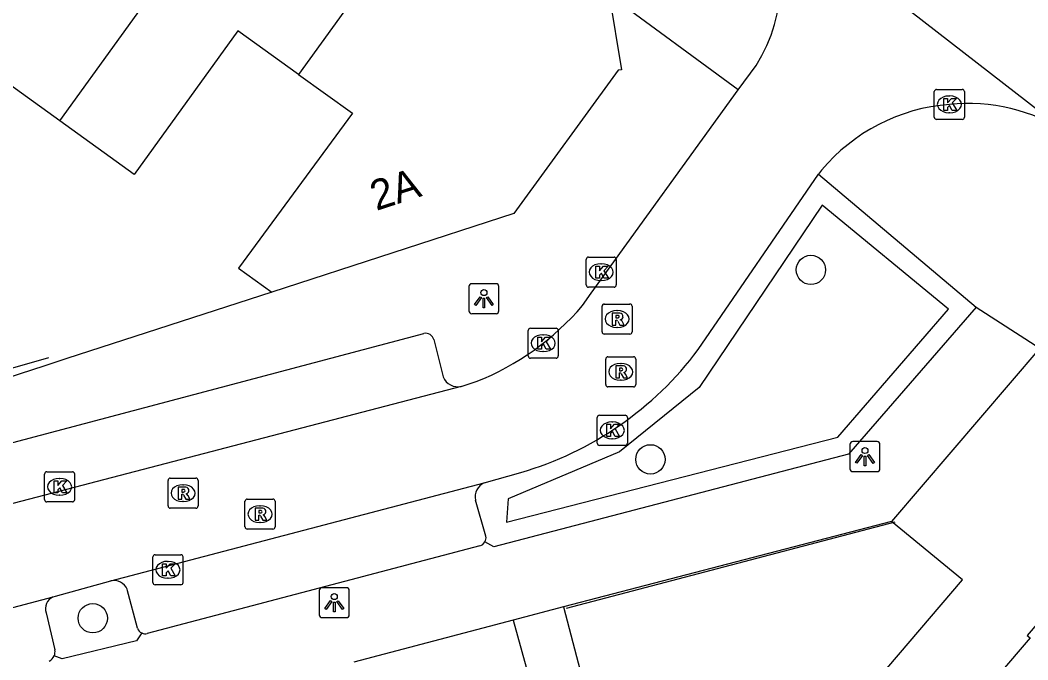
# Model space of a CAD drawing. Extents: x 159718 to 160783, y 383290 to 384030.
# Drawn here: x 160329.24 to 160362.76, y 383678.62 to 383699.92 of the extents above; entities that cross this region are included whole.
import ezdxf

# ---------------------------------------------------------------- set-up
doc = ezdxf.new("R2010")
doc.units = 0
for name, color, linetype in [('IMGEO_Boom', 7, 'Continuous'), ('IMGEO_Groenvoorziening', 7, 'Continuous'), ('IMGEO_Kolk', 7, 'Continuous'), ('IMGEO_Lichtpunt', 7, 'Continuous'), ('IMGEO_Muur', 7, 'Continuous'), ('IMGEO_Pand', 7, 'Continuous'), ('IMGEO_Pand_nummerreeks', 7, 'Continuous'), ('IMGEO_Parkeervlak_open', 7, 'Continuous'), ('IMGEO_Rijbaan_lokaal_open', 7, 'Continuous'), ('IMGEO_Rioolput', 7, 'Continuous'), ('IMGEO_Voetpad_open', 7, 'Continuous')]:
    doc.layers.add(name, color=color, linetype=linetype)

msp = doc.modelspace()

# ---------------------------------------------------------------- linework, layer by layer
at = {"layer": 'IMGEO_Boom'}
for centre in [(160355.548, 383691.603), (160350.21, 383685.297), (160331.66, 383680.011)]:
    msp.add_circle(centre, 0.489, dxfattribs=at)
at = {"layer": 'IMGEO_Groenvoorziening'}
msp.add_lwpolyline([(160355.922, 383693.754), (160351.829, 383687.693), (160349.183, 383685.544), (160345.477, 383683.986), (160345.417, 383683.204), (160356.445, 383686.034), (160360.122, 383690.296), (160355.922, 383693.754)], dxfattribs=at)
at = {"layer": 'IMGEO_Kolk'}
for p, q in [((160359.653, 383696.685), (160359.653, 383697.537)), ((160359.728, 383697.611), (160360.58, 383697.611)), ((160360.654, 383697.537), (160360.654, 383696.685)), ((160360.141, 383697.391), (160360.166, 383697.391)), ((160360.164, 383696.831), (160360.139, 383696.831)), ((160360.58, 383696.611), (160359.728, 383696.611)), ((160348.071, 383691.102), (160348.071, 383691.954)), ((160348.146, 383692.028), (160348.998, 383692.028)), ((160348.559, 383691.808), (160348.584, 383691.808)), ((160349.072, 383691.954), (160349.072, 383691.102)), ((160348.998, 383691.028), (160348.146, 383691.028)), ((160348.582, 383691.248), (160348.557, 383691.248)), ((160346.144, 383688.738), (160346.144, 383689.59)), ((160346.219, 383689.664), (160347.071, 383689.664)), ((160346.632, 383689.444), (160346.657, 383689.444)), ((160347.145, 383689.59), (160347.145, 383688.738)), ((160346.655, 383688.884), (160346.63, 383688.884)), ((160347.071, 383688.664), (160346.219, 383688.664)), ((160348.441, 383685.838), (160348.441, 383686.69)), ((160348.516, 383686.764), (160349.368, 383686.764)), ((160349.442, 383686.69), (160349.442, 383685.838)), ((160348.929, 383686.544), (160348.954, 383686.544)), ((160349.368, 383685.764), (160348.516, 383685.764)), ((160348.952, 383685.984), (160348.927, 383685.984)), ((160330.056, 383683.957), (160330.056, 383684.809)), ((160330.131, 383684.883), (160330.983, 383684.883)), ((160330.544, 383684.663), (160330.569, 383684.663)), ((160331.057, 383684.809), (160331.057, 383683.957)), ((160330.567, 383684.103), (160330.542, 383684.103)), ((160330.983, 383683.883), (160330.131, 383683.883)), ((160333.66, 383681.197), (160333.66, 383682.049)), ((160333.735, 383682.123), (160334.587, 383682.123)), ((160334.661, 383682.049), (160334.661, 383681.197)), ((160334.148, 383681.903), (160334.173, 383681.903)), ((160334.171, 383681.343), (160334.146, 383681.343)), ((160334.587, 383681.123), (160333.735, 383681.123))]:
    msp.add_line(p, q, dxfattribs=at)
for points in [[(160359.653, 383696.685), (160359.653, 383697.537)], [(160359.728, 383697.611), (160360.58, 383697.611)], [(160360.654, 383697.537), (160360.654, 383696.685)], [(160359.974, 383697.311), (160360.097, 383697.311), (160360.097, 383697.16), (160360.227, 383697.311), (160360.391, 383697.311), (160360.245, 383697.16), (160360.398, 383696.911), (160360.246, 383696.911), (160360.161, 383697.075), (160360.097, 383697.008), (160360.097, 383696.911), (160359.974, 383696.911), (160359.974, 383697.311)], [(160360.58, 383696.611), (160359.728, 383696.611)], [(160348.071, 383691.102), (160348.071, 383691.954)], [(160348.146, 383692.028), (160348.998, 383692.028)], [(160348.392, 383691.728), (160348.515, 383691.728), (160348.515, 383691.577), (160348.645, 383691.728), (160348.809, 383691.728), (160348.663, 383691.577), (160348.816, 383691.328), (160348.664, 383691.328), (160348.579, 383691.492), (160348.515, 383691.425), (160348.515, 383691.328), (160348.392, 383691.328), (160348.392, 383691.728)], [(160349.072, 383691.954), (160349.072, 383691.102)], [(160348.998, 383691.028), (160348.146, 383691.028)], [(160346.144, 383688.738), (160346.144, 383689.59)], [(160346.219, 383689.664), (160347.071, 383689.664)], [(160346.465, 383689.364), (160346.588, 383689.364), (160346.588, 383689.213), (160346.718, 383689.364), (160346.882, 383689.364), (160346.736, 383689.213), (160346.889, 383688.964), (160346.737, 383688.964), (160346.652, 383689.128), (160346.588, 383689.061), (160346.588, 383688.964), (160346.465, 383688.964), (160346.465, 383689.364)], [(160347.145, 383689.59), (160347.145, 383688.738)], [(160347.071, 383688.664), (160346.219, 383688.664)], [(160348.441, 383685.838), (160348.441, 383686.69)], [(160348.516, 383686.764), (160349.368, 383686.764)], [(160349.442, 383686.69), (160349.442, 383685.838)], [(160348.762, 383686.464), (160348.885, 383686.464), (160348.885, 383686.313), (160349.015, 383686.464), (160349.179, 383686.464), (160349.033, 383686.313), (160349.186, 383686.064), (160349.034, 383686.064), (160348.949, 383686.228), (160348.885, 383686.161), (160348.885, 383686.064), (160348.762, 383686.064), (160348.762, 383686.464)], [(160349.368, 383685.764), (160348.516, 383685.764)], [(160330.056, 383683.957), (160330.056, 383684.809)], [(160330.131, 383684.883), (160330.983, 383684.883)], [(160331.057, 383684.809), (160331.057, 383683.957)], [(160330.377, 383684.583), (160330.5, 383684.583), (160330.5, 383684.432), (160330.63, 383684.583), (160330.794, 383684.583), (160330.648, 383684.432), (160330.801, 383684.183), (160330.649, 383684.183), (160330.564, 383684.347), (160330.5, 383684.28), (160330.5, 383684.183), (160330.377, 383684.183), (160330.377, 383684.583)], [(160330.983, 383683.883), (160330.131, 383683.883)], [(160333.66, 383681.197), (160333.66, 383682.049)], [(160333.735, 383682.123), (160334.587, 383682.123)], [(160334.661, 383682.049), (160334.661, 383681.197)], [(160333.981, 383681.823), (160334.104, 383681.823), (160334.104, 383681.672), (160334.234, 383681.823), (160334.398, 383681.823), (160334.252, 383681.672), (160334.405, 383681.423), (160334.253, 383681.423), (160334.168, 383681.587), (160334.104, 383681.52), (160334.104, 383681.423), (160333.981, 383681.423), (160333.981, 383681.823)], [(160334.587, 383681.123), (160333.735, 383681.123)]]:
    msp.add_lwpolyline(points, dxfattribs=at)
for centre, start, end in [((160359.73, 383697.535), 91.552, 178.448), ((160359.73, 383697.535), 91.552, 178.448), ((160360.578, 383697.535), 1.552, 88.448), ((160360.578, 383697.535), 1.552, 88.448), ((160359.73, 383696.687), 181.552, 268.448), ((160359.73, 383696.687), 181.552, 268.448), ((160360.578, 383696.687), 271.552, 358.448), ((160360.578, 383696.687), 271.552, 358.448), ((160348.148, 383691.952), 91.552, 178.448), ((160348.148, 383691.952), 91.552, 178.448), ((160348.996, 383691.952), 1.552, 88.448), ((160348.996, 383691.952), 1.552, 88.448), ((160348.148, 383691.104), 181.552, 268.448), ((160348.148, 383691.104), 181.552, 268.448), ((160348.996, 383691.104), 271.552, 358.448), ((160348.996, 383691.104), 271.552, 358.448), ((160346.221, 383689.588), 91.552, 178.448), ((160346.221, 383689.588), 91.552, 178.448), ((160347.069, 383689.588), 1.552, 88.448), ((160347.069, 383689.588), 1.552, 88.448), ((160346.221, 383688.74), 181.552, 268.448), ((160346.221, 383688.74), 181.552, 268.448), ((160347.069, 383688.74), 271.552, 358.448), ((160347.069, 383688.74), 271.552, 358.448), ((160348.518, 383686.688), 91.552, 178.448), ((160348.518, 383686.688), 91.552, 178.448), ((160349.366, 383686.688), 1.552, 88.448), ((160349.366, 383686.688), 1.552, 88.448), ((160348.518, 383685.84), 181.552, 268.448), ((160348.518, 383685.84), 181.552, 268.448), ((160349.366, 383685.84), 271.552, 358.448), ((160349.366, 383685.84), 271.552, 358.448), ((160330.133, 383684.807), 91.552, 178.448), ((160330.133, 383684.807), 91.552, 178.448), ((160330.981, 383684.807), 1.552, 88.448), ((160330.981, 383684.807), 1.552, 88.448), ((160330.133, 383683.959), 181.552, 268.448), ((160330.133, 383683.959), 181.552, 268.448), ((160330.981, 383683.959), 271.552, 358.448), ((160330.981, 383683.959), 271.552, 358.448), ((160333.737, 383682.047), 91.552, 178.448), ((160333.737, 383682.047), 91.552, 178.448), ((160334.585, 383682.047), 1.552, 88.448), ((160334.585, 383682.047), 1.552, 88.448), ((160333.737, 383681.199), 181.552, 268.448), ((160333.737, 383681.199), 181.552, 268.448), ((160334.585, 383681.199), 271.552, 358.448), ((160334.585, 383681.199), 271.552, 358.448)]:
    msp.add_arc(centre, 0.0765, start, end, dxfattribs=at)
for centre, major_axis, ratio, start_param, end_param in [((160360.14, 383697.111), (-0.387, 0.002), 0.722429, 4.712389, 7.853982), ((160360.165, 383697.111), (-0.39, 0.002), 0.717154, 1.570796, 4.712389), ((160348.558, 383691.528), (-0.387, 0.002), 0.722429, 4.712389, 7.853982), ((160348.583, 383691.528), (-0.39, 0.002), 0.717154, 1.570796, 4.712389), ((160346.631, 383689.164), (-0.387, 0.002), 0.722429, 4.712389, 7.853982), ((160346.656, 383689.164), (-0.39, 0.002), 0.717154, 1.570796, 4.712389), ((160348.928, 383686.264), (-0.387, 0.002), 0.722429, 4.712389, 7.853982), ((160348.953, 383686.264), (-0.39, 0.002), 0.717154, 1.570796, 4.712389), ((160330.543, 383684.383), (-0.387, 0.002), 0.722429, 4.712389, 7.853982), ((160330.568, 383684.383), (-0.39, 0.002), 0.717154, 1.570796, 4.712389), ((160334.147, 383681.623), (-0.387, 0.002), 0.722429, 4.712389, 7.853982), ((160334.172, 383681.623), (-0.39, 0.002), 0.717154, 1.570796, 4.712389)]:
    msp.add_ellipse(centre, major_axis=major_axis, ratio=ratio, start_param=start_param, end_param=end_param, dxfattribs=at)
at = {"layer": 'IMGEO_Lichtpunt'}
for p, q in [((160344.172, 383691.048), (160344.172, 383690.241)), ((160344.172, 383691.048), (160344.172, 383690.241)), ((160345.074, 383691.143), (160344.266, 383691.143)), ((160345.074, 383691.143), (160344.266, 383691.143)), ((160345.168, 383690.241), (160345.168, 383691.048)), ((160345.168, 383690.241), (160345.168, 383691.048)), ((160344.266, 383690.147), (160345.074, 383690.147)), ((160344.266, 383690.147), (160345.074, 383690.147)), ((160356.848, 383685.792), (160356.848, 383684.985)), ((160356.848, 383685.792), (160356.848, 383684.985)), ((160357.75, 383685.887), (160356.942, 383685.887)), ((160357.75, 383685.887), (160356.942, 383685.887)), ((160357.844, 383684.985), (160357.844, 383685.792)), ((160357.844, 383684.985), (160357.844, 383685.792)), ((160356.942, 383684.891), (160357.75, 383684.891)), ((160356.942, 383684.891), (160357.75, 383684.891)), ((160340.097, 383681.026), (160339.289, 383681.026)), ((160340.097, 383681.026), (160339.289, 383681.026)), ((160339.195, 383680.931), (160339.195, 383680.124)), ((160339.195, 383680.931), (160339.195, 383680.124)), ((160340.191, 383680.124), (160340.191, 383680.931)), ((160340.191, 383680.124), (160340.191, 383680.931)), ((160339.289, 383680.03), (160340.097, 383680.03)), ((160339.289, 383680.03), (160340.097, 383680.03))]:
    msp.add_line(p, q, dxfattribs=at)
for points in [[(160344.546, 383690.712), (160344.585, 383690.684), (160344.397, 383690.422), (160344.359, 383690.449), (160344.546, 383690.712)], [(160344.758, 383690.684), (160344.796, 383690.711), (160344.983, 383690.449), (160344.944, 383690.421), (160344.758, 383690.684)], [(160344.648, 383690.664), (160344.695, 383690.664), (160344.695, 383690.342), (160344.648, 383690.342), (160344.648, 383690.664)], [(160357.222, 383685.456), (160357.261, 383685.428), (160357.073, 383685.166), (160357.035, 383685.193), (160357.222, 383685.456)], [(160357.324, 383685.408), (160357.371, 383685.408), (160357.371, 383685.086), (160357.324, 383685.086), (160357.324, 383685.408)], [(160357.434, 383685.428), (160357.472, 383685.455), (160357.659, 383685.193), (160357.62, 383685.165), (160357.434, 383685.428)], [(160339.569, 383680.595), (160339.608, 383680.567), (160339.42, 383680.305), (160339.382, 383680.332), (160339.569, 383680.595)], [(160339.671, 383680.547), (160339.718, 383680.547), (160339.718, 383680.225), (160339.671, 383680.225), (160339.671, 383680.547)], [(160339.781, 383680.567), (160339.819, 383680.594), (160340.006, 383680.332), (160339.967, 383680.304), (160339.781, 383680.567)]]:
    msp.add_lwpolyline(points, dxfattribs=at)
for centre in [(160344.671, 383690.846), (160357.347, 383685.59), (160339.694, 383680.729)]:
    msp.add_circle(centre, 0.0994, dxfattribs=at)
for centre, start, end in [((160344.266, 383691.048), 90, 180), ((160344.266, 383691.048), 90, 180), ((160345.074, 383691.048), 0, 90), ((160345.074, 383691.048), 0, 90), ((160344.266, 383690.241), 180, 270), ((160344.266, 383690.241), 180, 270), ((160345.074, 383690.241), 270, 0), ((160345.074, 383690.241), 270, 360), ((160356.942, 383685.792), 90, 180), ((160356.942, 383685.792), 90, 180), ((160357.75, 383685.792), 0, 90), ((160357.75, 383685.792), 0, 90), ((160356.942, 383684.985), 180, 270), ((160356.942, 383684.985), 180, 270), ((160357.75, 383684.985), 270, 0), ((160357.75, 383684.985), 270, 360), ((160339.289, 383680.931), 90, 180), ((160339.289, 383680.931), 90, 180), ((160340.097, 383680.931), 0, 90), ((160340.097, 383680.931), 0, 90), ((160339.289, 383680.124), 180, 270), ((160339.289, 383680.124), 180, 270), ((160340.097, 383680.124), 270, 0), ((160340.097, 383680.124), 270, 360)]:
    msp.add_arc(centre, 0.0946, start, end, dxfattribs=at)
at = {"layer": 'IMGEO_Muur'}
for points in [[(160330.189, 383688.675), (160319.647, 383685.659)], [(160358.339, 383683.208), (160347.412, 383680.331)]]:
    msp.add_lwpolyline(points, dxfattribs=at)
at = {"layer": 'IMGEO_Pand'}
for points in [[(160330.562, 383696.566), (160338.768, 383707.937)], [(160343.264, 383704.691), (160338.508, 383698.102)], [(160330.562, 383696.566), (160327.807, 383698.555), (160331.167, 383703.206), (160329.688, 383704.274)], [(160348.839, 383700.762), (160349.244, 383698.263), (160349.136, 383698.245), (160345.67, 383693.475), (160337.621, 383690.859)], [(160338.508, 383698.102), (160336.481, 383699.555), (160333.034, 383694.781), (160330.562, 383696.566)], [(160338.508, 383698.102), (160340.303, 383696.817), (160336.505, 383691.665), (160337.621, 383690.859)], [(160363.163, 383688.996), (160358.229, 383683.234)], [(160367.634, 383685.167), (160362.744, 383679.439), (160362.838, 383679.359), (160358.832, 383674.667)], [(160358.832, 383674.667), (160358.584, 383674.377), (160356.332, 383676.298), (160360.591, 383681.287), (160358.229, 383683.234)], [(160345.649, 383679.947), (160340.343, 383678.544)], [(160345.649, 383679.947), (160346.992, 383675.05), (160348.001, 383671.292)]]:
    msp.add_lwpolyline(points, dxfattribs=at)
at = {"layer": 'IMGEO_Parkeervlak_open'}
for points in [[(160344.738, 383682.737), (160344.391, 383683.938)], [(160333.144, 383679.678), (160332.806, 383680.972)], [(160330.106, 383680.19), (160330.402, 383678.957)]]:
    msp.add_lwpolyline(points, dxfattribs=at)
for centre, radius, start, end in [((160344.877, 383684.056), 0.5, 112.9368, 193.6163), ((160344.449, 383682.697), 0.292, 329.3477, 7.9159), ((160332.369, 383680.792), 0.473, 22.3832, 103.9059), ((160330.5, 383680.329), 0.418, 111.6377, 199.3925), ((160333.4, 383679.767), 0.271, 199.1573, 245.5343), ((160330.053, 383678.904), 0.353, 336.1621, 8.7252)]:
    msp.add_arc(centre, radius, start, end, dxfattribs=at)
at = {"layer": 'IMGEO_Rijbaan_lokaal_open'}
for points in [[(160352.854, 383704.888), (160364.08, 383696.166)], [(160353.13, 383697.593), (160353.729, 383698.409)], [(160347.952, 383690.418), (160348.238, 383690.834), (160353.13, 383697.593)], [(160351.798, 383688.949), (160355.799, 383694.787)], [(160355.902, 383694.92), (160355.799, 383694.787)], [(160343.917, 383687.725), (160323.47, 383682.384)], [(160343.917, 383687.725), (160344.413, 383687.886)], [(160344.682, 383684.516), (160345.898, 383684.862)], [(160332.255, 383681.251), (160344.682, 383684.516)], [(160330.346, 383680.717), (160330.424, 383680.74), (160332.255, 383681.251)], [(160324.345, 383679.14), (160330.346, 383680.717)]]:
    msp.add_lwpolyline(points, dxfattribs=at)
for centre, radius, start, end in [((160349.449, 383701.13), 5.072, 327.551, 34.5371), ((160360.634, 383690.957), 6.173, 94.4646, 140.0583), ((160360.779, 383691.079), 6.064, 57.0182, 95.9141), ((160341.112, 383696.239), 8.981, 291.5623, 319.6019), ((160342.742, 383695.721), 11.308, 286.2082, 323.2134)]:
    msp.add_arc(centre, radius, start, end, dxfattribs=at)
at = {"layer": 'IMGEO_Rioolput'}
for p, q in [((160348.601, 383689.542), (160348.601, 383690.394)), ((160348.676, 383690.468), (160349.528, 383690.468)), ((160349.602, 383690.394), (160349.602, 383689.542)), ((160349.089, 383690.248), (160349.114, 383690.248)), ((160349.112, 383689.688), (160349.087, 383689.688)), ((160349.528, 383689.468), (160348.676, 383689.468)), ((160348.796, 383688.711), (160349.648, 383688.711)), ((160348.721, 383687.785), (160348.721, 383688.637)), ((160349.209, 383688.491), (160349.234, 383688.491)), ((160349.722, 383688.637), (160349.722, 383687.785)), ((160349.648, 383687.711), (160348.796, 383687.711)), ((160349.232, 383687.931), (160349.207, 383687.931)), ((160334.238, 383684.673), (160335.09, 383684.673)), ((160334.163, 383683.747), (160334.163, 383684.599)), ((160334.651, 383684.453), (160334.676, 383684.453)), ((160335.164, 383684.599), (160335.164, 383683.747)), ((160335.09, 383683.673), (160334.238, 383683.673)), ((160334.674, 383683.893), (160334.649, 383683.893)), ((160336.723, 383683.049), (160336.723, 383683.901)), ((160336.798, 383683.975), (160337.65, 383683.975)), ((160337.211, 383683.755), (160337.236, 383683.755)), ((160337.724, 383683.901), (160337.724, 383683.049)), ((160337.234, 383683.195), (160337.209, 383683.195)), ((160337.65, 383682.975), (160336.798, 383682.975))]:
    msp.add_line(p, q, dxfattribs=at)
for points in [[(160348.601, 383689.542), (160348.601, 383690.394)], [(160348.676, 383690.468), (160349.528, 383690.468)], [(160349.602, 383690.394), (160349.602, 383689.542)], [(160349.19, 383690.166), (160348.938, 383690.168), (160348.938, 383689.768)], [(160349.116, 383690.087), (160349.062, 383690.087), (160349.062, 383690.006)], [(160348.938, 383689.768), (160349.062, 383689.768), (160349.062, 383689.93), (160349.073, 383689.93)], [(160349.062, 383690.006), (160349.114, 383690.006)], [(160349.12, 383689.901), (160349.191, 383689.768), (160349.331, 383689.768), (160349.266, 383689.894)], [(160349.528, 383689.468), (160348.676, 383689.468)], [(160348.796, 383688.711), (160349.648, 383688.711)], [(160348.721, 383687.785), (160348.721, 383688.637)], [(160349.31, 383688.409), (160349.058, 383688.411), (160349.058, 383688.011)], [(160349.722, 383688.637), (160349.722, 383687.785)], [(160349.058, 383688.011), (160349.182, 383688.011), (160349.182, 383688.173), (160349.193, 383688.173)], [(160349.236, 383688.33), (160349.182, 383688.33), (160349.182, 383688.249)], [(160349.182, 383688.249), (160349.234, 383688.249)], [(160349.24, 383688.144), (160349.311, 383688.011), (160349.451, 383688.011), (160349.386, 383688.137)], [(160349.648, 383687.711), (160348.796, 383687.711)], [(160334.238, 383684.673), (160335.09, 383684.673)], [(160334.163, 383683.747), (160334.163, 383684.599)], [(160334.752, 383684.371), (160334.5, 383684.373), (160334.5, 383683.973)], [(160335.164, 383684.599), (160335.164, 383683.747)], [(160334.5, 383683.973), (160334.624, 383683.973), (160334.624, 383684.135), (160334.635, 383684.135)], [(160334.678, 383684.292), (160334.624, 383684.292), (160334.624, 383684.211)], [(160334.624, 383684.211), (160334.676, 383684.211)], [(160334.682, 383684.106), (160334.753, 383683.973), (160334.893, 383683.973), (160334.828, 383684.099)], [(160335.09, 383683.673), (160334.238, 383683.673)], [(160336.723, 383683.049), (160336.723, 383683.901)], [(160336.798, 383683.975), (160337.65, 383683.975)], [(160337.312, 383683.673), (160337.06, 383683.675), (160337.06, 383683.275)], [(160337.724, 383683.901), (160337.724, 383683.049)], [(160337.06, 383683.275), (160337.184, 383683.275), (160337.184, 383683.437), (160337.195, 383683.437)], [(160337.238, 383683.594), (160337.184, 383683.594), (160337.184, 383683.513)], [(160337.184, 383683.513), (160337.236, 383683.513)], [(160337.242, 383683.408), (160337.313, 383683.275), (160337.453, 383683.275), (160337.388, 383683.401)], [(160337.65, 383682.975), (160336.798, 383682.975)]]:
    msp.add_lwpolyline(points, dxfattribs=at)
for centre, radius, start, end in [((160348.678, 383690.392), 0.0765, 91.552, 178.448), ((160348.678, 383690.392), 0.0765, 91.552, 178.448), ((160349.526, 383690.392), 0.0765, 1.552, 88.448), ((160349.526, 383690.392), 0.0765, 1.552, 88.448), ((160349.122, 383689.991), 0.0964, 77.0061, 93.1865), ((160349.136, 383690.048), 0.0378, 276.6634, 79.6772), ((160349.189, 383690.056), 0.109, 350.3612, 89.416), ((160349.187, 383690.056), 0.112, 277.5842, 350.9817), ((160349.072, 383689.877), 0.0533, 26.0293, 88.6989), ((160349.098, 383690.195), 0.19, 274.7715, 282.9687), ((160349.171, 383689.841), 0.108, 29.5134, 73.7905), ((160348.678, 383689.544), 0.0765, 181.552, 268.448), ((160348.678, 383689.544), 0.0765, 181.552, 268.448), ((160349.526, 383689.544), 0.0765, 271.552, 358.448), ((160349.526, 383689.544), 0.0765, 271.552, 358.448), ((160348.798, 383688.635), 0.0765, 91.552, 178.448), ((160348.798, 383688.635), 0.0765, 91.552, 178.448), ((160349.646, 383688.635), 0.0765, 1.552, 88.448), ((160349.646, 383688.635), 0.0765, 1.552, 88.448), ((160349.309, 383688.299), 0.109, 350.3612, 89.416), ((160349.192, 383688.12), 0.0533, 26.0293, 88.6989), ((160349.218, 383688.438), 0.19, 274.7715, 282.9687), ((160349.242, 383688.234), 0.0964, 77.0061, 93.1865), ((160349.256, 383688.291), 0.0378, 276.6634, 79.6772), ((160349.307, 383688.299), 0.112, 277.5842, 350.9817), ((160349.291, 383688.084), 0.108, 29.5134, 73.7905), ((160348.798, 383687.787), 0.0765, 181.552, 268.448), ((160348.798, 383687.787), 0.0765, 181.552, 268.448), ((160349.646, 383687.787), 0.0765, 271.552, 358.448), ((160349.646, 383687.787), 0.0765, 271.552, 358.448), ((160334.24, 383684.597), 0.0765, 91.552, 178.448), ((160334.24, 383684.597), 0.0765, 91.552, 178.448), ((160335.088, 383684.597), 0.0765, 1.552, 88.448), ((160335.088, 383684.597), 0.0765, 1.552, 88.448), ((160334.751, 383684.261), 0.109, 350.3612, 89.416), ((160334.634, 383684.082), 0.0533, 26.0293, 88.6989), ((160334.66, 383684.4), 0.19, 274.7715, 282.9687), ((160334.684, 383684.196), 0.0964, 77.0061, 93.1865), ((160334.698, 383684.253), 0.0378, 276.6634, 79.6772), ((160334.749, 383684.261), 0.112, 277.5842, 350.9817), ((160334.733, 383684.046), 0.108, 29.5134, 73.7905), ((160334.24, 383683.749), 0.0765, 181.552, 268.448), ((160334.24, 383683.749), 0.0765, 181.552, 268.448), ((160335.088, 383683.749), 0.0765, 271.552, 358.448), ((160335.088, 383683.749), 0.0765, 271.552, 358.448), ((160336.8, 383683.899), 0.0765, 91.552, 178.448), ((160336.8, 383683.899), 0.0765, 91.552, 178.448), ((160337.311, 383683.563), 0.109, 350.3612, 89.416), ((160337.648, 383683.899), 0.0765, 1.552, 88.448), ((160337.648, 383683.899), 0.0765, 1.552, 88.448), ((160337.194, 383683.384), 0.0533, 26.0293, 88.6989), ((160337.22, 383683.702), 0.19, 274.7715, 282.9687), ((160337.244, 383683.498), 0.0964, 77.0061, 93.1865), ((160337.258, 383683.555), 0.0378, 276.6634, 79.6772), ((160337.309, 383683.563), 0.112, 277.5842, 350.9817), ((160337.293, 383683.348), 0.108, 29.5134, 73.7905), ((160336.8, 383683.051), 0.0765, 181.552, 268.448), ((160336.8, 383683.051), 0.0765, 181.552, 268.448), ((160337.648, 383683.051), 0.0765, 271.552, 358.448), ((160337.648, 383683.051), 0.0765, 271.552, 358.448)]:
    msp.add_arc(centre, radius, start, end, dxfattribs=at)
for centre, major_axis, ratio, start_param, end_param in [((160349.088, 383689.968), (-0.387, 0.002), 0.722429, 4.712389, 7.853982), ((160349.113, 383689.968), (-0.39, 0.002), 0.717154, 1.570796, 4.712389), ((160349.208, 383688.211), (-0.387, 0.002), 0.722429, 4.712389, 7.853982), ((160349.233, 383688.211), (-0.39, 0.002), 0.717154, 1.570796, 4.712389), ((160334.65, 383684.173), (-0.387, 0.002), 0.722429, 4.712389, 7.853982), ((160334.675, 383684.173), (-0.39, 0.002), 0.717154, 1.570796, 4.712389), ((160337.21, 383683.475), (-0.387, 0.002), 0.722429, 4.712389, 7.853982), ((160337.235, 383683.475), (-0.39, 0.002), 0.717154, 1.570796, 4.712389)]:
    msp.add_ellipse(centre, major_axis=major_axis, ratio=ratio, start_param=start_param, end_param=end_param, dxfattribs=at)
at = {"layer": 'IMGEO_Voetpad_open'}
for points in [[(160353.13, 383697.593), (160348.839, 383700.762)], [(160355.799, 383694.787), (160361.049, 383690.367)], [(160337.621, 383690.859), (160330.794, 383688.651), (160330.061, 383688.414), (160327.047, 383687.439), (160319.035, 383685.301)], [(160361.049, 383690.367), (160356.794, 383685.473), (160344.996, 383682.391), (160344.7, 383682.548)], [(160361.049, 383690.367), (160363.163, 383688.996)], [(160243.738, 383668.782), (160311.679, 383681.281), (160321.168, 383683.787), (160342.669, 383689.488)], [(160343.01, 383689.282), (160343.318, 383688.039)], [(160358.229, 383683.234), (160347.317, 383680.387)], [(160344.539, 383682.418), (160333.466, 383679.502)], [(160347.317, 383680.387), (160345.649, 383679.947)], [(160347.317, 383680.387), (160348.721, 383675.006)], [(160333.288, 383679.52), (160333.115, 383679.254), (160330.644, 383678.664), (160330.376, 383678.761)]]:
    msp.add_lwpolyline(points, dxfattribs=at)
for centre, radius, start, end in [((160342.723, 383689.193), 0.3, 17.319, 100.4082), ((160343.807, 383688.243), 0.53, 202.6498, 282.0226), ((160344.447, 383682.696), 0.293, 288.2201, 329.6184), ((160333.403, 383679.767), 0.272, 245.0312, 283.4201), ((160330.038, 383678.913), 0.371, 298.2185, 335.8481)]:
    msp.add_arc(centre, radius, start, end, dxfattribs=at)

# ---------------------------------------------------------------- texts
at = {"layer": 'IMGEO_Pand_nummerreeks'}
msp.add_text('2A', height=1, rotation=18.0023, dxfattribs=at).set_placement((160341.088, 383693.563))

doc.saveas('drawing.dxf')
